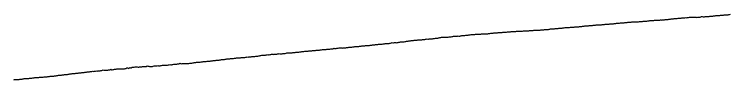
# Model space of a CAD drawing. Extents: x -3793 to 50787, y -1075 to 6138.
# Drawn here: x 44710 to 45653, y 1961 to 2048 of the extents above; entities that cross this region are included whole.
import ezdxf

# ---------------------------------------------------------------- set-up
doc = ezdxf.new("R2010")
doc.units = 0
doc.layers.add('RD_DDB_Profile_EX', color=7, linetype='Continuous')

msp = doc.modelspace()

# ---------------------------------------------------------------- linework, layer by layer
at = {"layer": 'RD_DDB_Profile_EX'}
for points in [[(45547.967719, 2039.28948), (45548.970115, 2039.338525), (45549.972513, 2039.3837), (45550.965092, 2039.433805), (45551.967333, 2039.57912), (45552.969737, 2039.67539), (45553.972142, 2039.722375), (45554.964667, 2039.818145), (45555.966472, 2039.769665), (45556.96878, 2039.916205), (45557.97119, 2039.913935), (45558.963675, 2039.91057), (45559.966073, 2040.00724), (45560.968474, 2040.104165), (45561.97087, 2040.201045), (45562.291262, 2040.18386), (45562.96433, 2040.15391), (45563.968125, 2040.308545), (45564.971932, 2040.363305), (45565.975727, 2040.56789), (45566.969703, 2040.573675), (45567.973437, 2040.62575), (45568.977216, 2040.779185), (45569.980989, 2040.836705), (45570.975026, 2040.89175), (45571.978803, 2040.947765), (45572.982423, 2041.148715), (45573.986211, 2041.29987), (45574.980257, 2041.451565), (45575.984012, 2041.61519), (45576.987807, 2041.62195), (45577.991333, 2041.77109), (45578.985411, 2041.82574), (45579.989201, 2041.981445), (45580.992931, 2042.08714), (45581.99427, 2042.14298), (45582.988375, 2042.195345), (45583.992096, 2042.24852), (45584.995879, 2042.400195), (45585.999591, 2042.46252), (45586.99349, 2042.6595), (45587.997193, 2042.787995), (45589.000889, 2042.79137), (45590.004663, 2042.90233), (45590.959574, 2042.90191), (45591.960786, 2042.94685), (45592.995165, 2043.00528), (45593.994532, 2043.04628), (45594.996141, 2043.284665), (45595.965948, 2043.23113), (45596.967168, 2043.32184), (45597.958403, 2043.46464), (45598.959633, 2043.51123), (45599.961432, 2043.90462), (45600.962657, 2043.80254), (45601.963665, 2043.89998), (45602.983042, 2043.89708), (45603.966702, 2043.74908), (45604.958101, 2043.744885), (45605.959309, 2043.6938), (45606.960384, 2043.689025), (45607.97189, 2043.73183), (45608.963404, 2043.78051), (45609.964613, 2043.676565), (45610.971876, 2043.86861), (45611.957046, 2043.912715), (45612.958846, 2044.01151), (45613.960049, 2044.10599), (45614.966477, 2044.252875), (45615.964624, 2044.8036), (45616.967964, 2044.70808), (45617.960002, 2044.3109), (45618.963377, 2044.31612), (45619.966746, 2044.420425), (45620.97011, 2044.62594), (45621.972092, 2044.724935), (45622.975411, 2044.780275), (45623.978739, 2044.8843), (45624.954505, 2044.937845), (45625.974239, 2044.939385), (45626.977376, 2045.04304), (45627.98066, 2045.10302), (45628.983964, 2045.20685), (45629.987263, 2045.323595), (45630.989353, 2045.41378), (45631.954239, 2045.515645), (45632.985803, 2045.62183), (45633.989083, 2045.816895), (45634.991172, 2045.9642), (45635.994448, 2045.980455), (45636.960622, 2046.033295), (45637.990842, 2046.18361), (45638.9941, 2046.19207), (45639.996187, 2046.24684), (45640.95613, 2046.39508), (45641.95793, 2046.54136), (45643.003118, 2046.550555), (45644.005202, 2046.551215), (45644.953373, 2046.694975), (45645.999725, 2046.79784), (45646.956403, 2046.84991)], [(45646.956403, 2046.84991), (45648.004527, 2046.95036), (45649.00661, 2046.95332), (45649.951848, 2047.00133), (45650.953649, 2047.15668), (45652.002709, 2047.373815), (45653.004791, 2047.37216), (45654.008004, 2047.707285)], [(45448.007173, 2030.886665), (45449.000699, 2030.99127), (45450.004155, 2031.046125), (45451.007579, 2031.1997), (45452.009718, 2031.252845), (45453.012908, 2031.31306), (45454.016341, 2031.31991), (45455.008674, 2031.4662), (45456.012091, 2031.569715), (45457.015546, 2031.674795), (45458.019002, 2031.77633), (45459.021158, 2032.01817), (45460.024181, 2032.076125), (45461.027614, 2032.18871), (45462.021375, 2032.293425), (45463.02354, 2032.342145), (45464.026999, 2032.34701), (45465.030394, 2032.451675), (45466.033849, 2032.46644), (45467.03552, 2032.51988), (45468.029381, 2032.71722), (45469.03284, 2032.866875), (45469.979607, 2033.012995), (45471.038177, 2033.066035), (45472.040877, 2033.1143), (45472.983369, 2033.212335), (45473.975829, 2033.339835), (45474.977106, 2033.43499), (45476.04263, 2033.532785), (45476.978966, 2033.58368), (45477.980804, 2033.58738), (45478.983213, 2033.687365), (45479.975723, 2033.780955), (45480.976907, 2033.864115), (45481.979313, 2033.99731), (45482.981151, 2033.94772), (45483.982345, 2033.95133), (45484.975411, 2034.08793), (45485.977248, 2034.185185), (45486.979084, 2034.29818), (45487.98029, 2034.39542), (45488.973341, 2034.67615), (45489.975178, 2034.729605), (45490.977014, 2034.636175), (45491.978812, 2034.641735), (45492.980646, 2034.704265), (45493.973103, 2034.804455), (45494.975501, 2034.89455), (45496.036047, 2035.03615), (45496.978543, 2035.27192), (45497.980955, 2035.1216), (45498.973386, 2035.07756), (45499.97464, 2035.283775), (45500.977051, 2035.37735), (45501.978883, 2035.530615), (45502.971302, 2035.722265), (45503.973143, 2035.81614), (45504.974974, 2035.863765), (45505.976806, 2035.93086), (45506.979213, 2036.07992), (45507.971063, 2036.116555), (45508.972894, 2036.261525), (45509.975299, 2036.30836), (45510.97713, 2036.358755), (45511.978429, 2036.41712), (45512.971382, 2036.56866), (45513.973212, 2036.621695), (45514.975042, 2036.764355), (45516.027485, 2036.91857), (45516.969261, 2036.96643), (45517.97109, 2037.014335), (45518.972999, 2037.343635), (45519.974826, 2037.40885), (45520.976653, 2037.359285), (45521.969566, 2037.3605), (45522.970913, 2037.46336), (45523.972739, 2037.616245), (45524.975151, 2037.6126), (45525.976977, 2037.70837), (45526.968823, 2037.75857), (45527.971233, 2037.76423), (45528.973058, 2037.76932), (45529.974884, 2037.77215), (45531.011932, 2037.770335), (45531.969081, 2037.91434), (45532.971464, 2037.960685), (45533.973848, 2038.007015), (45534.966657, 2038.153065), (45535.968641, 2038.249355), (45536.971031, 2038.391895), (45537.973422, 2038.384715), (45538.966179, 2038.429295), (45539.96856, 2038.429215), (45540.970627, 2038.478815), (45541.973045, 2038.629475), (45542.965747, 2038.72241), (45543.968134, 2038.814575), (45544.970523, 2038.908445), (45545.972913, 2039.05141), (45546.965324, 2039.195695), (45547.967719, 2039.28948)], [(45348.006, 2023.520255), (45348.998791, 2023.524605), (45349.999029, 2023.530505), (45351.00077, 2023.759075), (45352.001982, 2023.749515), (45353.003725, 2023.73361), (45354.004938, 2023.928215), (45354.997126, 2024.09938), (45355.998867, 2024.098365), (45356.999128, 2024.171865), (45358.000875, 2024.261405), (45359.00209, 2024.26557), (45360.003838, 2024.323575), (45360.995965, 2024.550595), (45361.997711, 2024.640615), (45362.998911, 2024.635815), (45363.999256, 2024.689595), (45365.001008, 2024.75873), (45366.002227, 2024.808605), (45366.994827, 2024.845255), (45367.996029, 2024.919685), (45368.99778, 2024.9106), (45369.998983, 2024.998075), (45371.000736, 2025.143225), (45372.078398, 2025.20814), (45372.993758, 2025.30008), (45373.994961, 2025.395485), (45375.069699, 2025.405525), (45375.997965, 2025.45124), (45377.070287, 2025.54337), (45378.000342, 2025.542765), (45379.071439, 2025.541705), (45379.994115, 2025.63437), (45381.06351, 2025.686975), (45381.997197, 2025.826185), (45382.997775, 2025.968535), (45384.063673, 2026.011225), (45385.000868, 2026.010655), (45385.992761, 2026.00665), (45386.994559, 2026.07164), (45388.056132, 2026.023285), (45388.997021, 2026.11657), (45390.057223, 2026.205955), (45391.000067, 2026.29948), (45392.048542, 2026.35126), (45393.04806, 2026.360545), (45393.994401, 2026.40711), (45395.049238, 2026.58368), (45395.99747, 2026.67777), (45397.049779, 2026.67874), (45397.990522, 2026.67838), (45399.041552, 2026.69407), (45399.993583, 2026.78844), (45400.994812, 2026.83593), (45402.041598, 2026.842395), (45403.043248, 2026.944135), (45403.989108, 2026.98671), (45404.990907, 2027.03593), (45406.03395, 2027.07853), (45406.993534, 2027.125705), (45408.034956, 2027.36232), (45408.996571, 2027.457655), (45410.036037, 2027.50489), (45410.990024, 2027.50448), (45411.990875, 2027.595945), (45413.026565, 2027.69976), (45414.028187, 2027.797475), (45414.995149, 2027.84073), (45416.026708, 2028.177995), (45417.01874, 2028.47924), (45417.989427, 2028.57166), (45418.990644, 2028.56978), (45419.991859, 2028.562515), (45421.018256, 2028.6194), (45421.994656, 2028.711965), (45422.986112, 2028.75618), (45423.987319, 2028.801265), (45424.989118, 2028.89963), (45425.990333, 2028.944005), (45426.991381, 2029.03847), (45428.006132, 2029.1858), (45428.994399, 2029.283795), (45429.985747, 2029.480395), (45430.986941, 2029.524435), (45431.995757, 2029.569215), (45432.989857, 2029.717455), (45433.991065, 2029.813815), (45434.992272, 2029.958505), (45435.984124, 2030.05813), (45436.985293, 2030.103555), (45437.986934, 2030.050965), (45438.99036, 2030.106195), (45439.992468, 2030.306315), (45440.995894, 2030.3613), (45441.989298, 2030.46626), (45442.99275, 2030.522665), (45443.994871, 2030.62144), (45444.998326, 2030.576905), (45446.001617, 2030.583255), (45447.005047, 2030.785935), (45448.007173, 2030.886665)], [(45248.062288, 2014.348805), (45249.063813, 2014.350185), (45250.058119, 2014.408115), (45251.059226, 2014.603205), (45252.062983, 2014.676215), (45253.064509, 2014.855955), (45254.058826, 2015.10291), (45255.06035, 2014.872285), (45256.063656, 2014.923825), (45257.065183, 2015.12308), (45258.068922, 2015.183865), (45259.061036, 2015.24507), (45260.064783, 2015.34453), (45261.065836, 2015.44372), (45262.069563, 2015.552775), (45263.061701, 2015.789965), (45264.065436, 2015.84135), (45265.066963, 2016.03556), (45266.070183, 2016.139265), (45267.071713, 2016.23853), (45268.066067, 2016.38984), (45269.067596, 2016.53912), (45270.071313, 2016.64272), (45271.072313, 2016.886655), (45272.076012, 2016.8956), (45273.068207, 2017.278715), (45274.071913, 2017.28469), (45275.073444, 2017.286835), (45276.076579, 2017.340145), (45277.068798, 2017.63117), (45278.072627, 2017.534485), (45279.074158, 2017.48677), (45280.07785, 2017.551825), (45281.078796, 2017.4219), (45282.07319, 2017.61695), (45283.07687, 2017.8082), (45284.078545, 2018.00469), (45285.082222, 2018.06749), (45286.076015, 2018.07451), (45287.077549, 2018.167345), (45288.081215, 2018.454355), (45289.084874, 2018.650745), (45290.077344, 2018.653965), (45291.080339, 2018.707), (45292.081874, 2018.816585), (45293.085526, 2018.81979), (45294.079991, 2018.923225), (45295.081524, 2019.07257), (45296.084631, 2019.029665), (45297.088268, 2019.00486), (45298.080646, 2019.20803), (45299.08429, 2019.343145), (45300.087928, 2019.48894), (45301.088719, 2019.538295), (45302.083391, 2019.607435), (45303.087021, 2019.656995), (45304.088557, 2019.76797), (45305.092181, 2019.917595), (45306.08592, 2020.05931), (45307.087457, 2020.15461), (45308.091255, 2020.26636), (45309.094865, 2020.457285), (45310.096402, 2020.57316), (45311.090127, 2020.705845), (45312.091665, 2020.8552), (45313.095265, 2020.941285), (45314.099053, 2020.985795), (45315.090711, 2021.13976), (45316.094302, 2021.201275), (45317.097888, 2021.208585), (45318.099427, 2021.253545), (45319.094217, 2021.30697), (45320.096906, 2021.418975), (45321.098446, 2021.44109), (45322.101812, 2021.403185), (45323.002856, 2021.45223), (45324.097541, 2021.450635), (45325.100898, 2021.589445), (45326.009163, 2021.68311), (45327.095906, 2021.710725), (45328.099245, 2021.76364), (45329.005533, 2021.85733), (45330.103906, 2021.87988), (45331.098307, 2021.89294), (45332.002824, 2022.031775), (45333.102956, 2022.05956), (45334.006843, 2022.108415), (45335.10662, 2022.42693), (45336.101014, 2022.475045), (45337.003149, 2022.478355), (45338.105637, 2022.73175), (45339.108919, 2022.86507), (45340.000472, 2022.958745), (45341.104651, 2022.981375), (45342.106903, 2023.02898), (45343.005714, 2023.03217), (45344.102633, 2023.061985), (45345.105889, 2023.333445), (45346.00305, 2023.336605), (45347.004789, 2023.385495), (45348.006, 2023.520255)], [(45148.032335, 2003.842885), (45149.034108, 2003.85045), (45150.035857, 2003.90146), (45151.037607, 2004.092195), (45152.039358, 2004.23919), (45153.031529, 2004.3425), (45154.033277, 2004.393505), (45155.03444, 2004.490345), (45156.036193, 2004.730035), (45157.037946, 2004.68651), (45158.029741, 2004.784125), (45159.031496, 2004.981375), (45160.033252, 2004.985825), (45161.035008, 2005.04016), (45162.036766, 2005.3304), (45163.038525, 2005.38121), (45164.030644, 2005.38224), (45165.032401, 2005.67283), (45166.034159, 2005.720315), (45167.035937, 2005.781225), (45168.037696, 2005.877005), (45169.029474, 2006.026355), (45170.031235, 2006.122245), (45171.032997, 2006.02457), (45172.034183, 2006.075765), (45173.035948, 2006.320425), (45174.028022, 2006.27706), (45175.029803, 2006.279105), (45176.031567, 2006.42527), (45177.033332, 2006.472915), (45178.035097, 2006.669215), (45179.054421, 2006.82143), (45180.056018, 2007.026315), (45181.057677, 2007.067705), (45182.059007, 2007.213135), (45183.060603, 2007.36928), (45184.052582, 2007.466315), (45185.053975, 2007.518515), (45186.055568, 2007.61663), (45187.057161, 2007.664765), (45188.058557, 2007.86432), (45189.04828, 2007.964655), (45190.049865, 2008.067595), (45191.051503, 2008.115875), (45192.052855, 2008.164075), (45193.054438, 2008.359975), (45194.046371, 2008.36079), (45195.047778, 2008.41028), (45196.049358, 2008.60741), (45197.050937, 2008.85347), (45198.052567, 2008.900785), (45199.044268, 2009.00488), (45200.045843, 2009.05537), (45201.047468, 2009.110235), (45202.048831, 2009.210635), (45203.050405, 2009.25995), (45204.04231, 2009.307475), (45205.043724, 2009.50278), (45206.045294, 2009.70216), (45207.044545, 2010.18879), (45208.046152, 2010.38742), (45209.037841, 2009.995285), (45210.039402, 2009.99645), (45211.043348, 2010.39463), (45212.044722, 2010.34981), (45213.048615, 2010.25684), (45214.040512, 2010.207485), (45215.044477, 2010.411835), (45216.045776, 2010.559955), (45217.049621, 2010.712845), (45218.041495, 2010.81699), (45219.045347, 2011.16388), (45220.046624, 2011.16801), (45221.050455, 2011.218245), (45222.051975, 2011.175135), (45223.046194, 2011.475705), (45224.047712, 2011.524915), (45225.051545, 2011.627575), (45226.052787, 2011.7796), (45227.047017, 2012.028145), (45228.048536, 2012.271555), (45229.052357, 2012.425095), (45230.053876, 2012.474405), (45231.057377, 2012.58431), (45232.049338, 2012.7291), (45233.053146, 2012.97938), (45234.054667, 2012.97871), (45235.058469, 2012.978725), (45236.050116, 2012.97833), (45237.053912, 2013.370965), (45238.055434, 2013.32569), (45239.059224, 2013.38607), (45240.060832, 2013.63557), (45241.054745, 2013.741055), (45242.056267, 2013.89227), (45243.060048, 2013.99183), (45244.061571, 2013.900875), (45245.055869, 2014.000785), (45246.056995, 2014.0501), (45247.060763, 2014.161905), (45248.062288, 2014.348805)], [(45049.105085, 1994.841995), (45050.106608, 1994.838565), (45051.110478, 1994.8395), (45052.05695, 1994.7958), (45053.115177, 1994.912145), (45054.10973, 1994.96659), (45055.111254, 1995.01581), (45056.115121, 1995.26102), (45057.057746, 1995.405565), (45058.110637, 1995.596225), (45059.114358, 1995.79947), (45060.054334, 1995.52183), (45061.119119, 1995.57771), (45062.113582, 1995.628505), (45063.117442, 1995.6325), (45064.118967, 1996.098705), (45065.122827, 1996.05535), (45066.048231, 1996.05869), (45067.118337, 1996.09617), (45068.122034, 1996.153475), (45069.12589, 1996.80039), (45070.117707, 1996.84672), (45071.121397, 1996.667665), (45072.125254, 1996.62472), (45073.126952, 1996.71696), (45074.045746, 1996.905075), (45075.122462, 1996.88118), (45076.126322, 1996.99236), (45077.051596, 1997.180055), (45078.131707, 1997.279685), (45079.125692, 1997.24124), (45080.129552, 1997.24473), (45081.131077, 1997.49812), (45082.134937, 1997.593445), (45083.128922, 1997.73453), (45084.130447, 1997.78811), (45085.134307, 1997.89138), (45086.138167, 1997.990325), (45087.384519, 1998.18245), (45088.276649, 1998.274405), (45089.162844, 1998.36231), (45090.049129, 1998.402385), (45090.938608, 1998.4906), (45091.819612, 1998.53467), (45092.715753, 1998.931495), (45093.127934, 1998.95532), (45094.045624, 1998.909035), (45095.047422, 1998.95434), (45096.12991, 1999.117735), (45097.131625, 1999.201125), (45098.042421, 1999.24676), (45099.044218, 1999.40032), (45100.12452, 1999.463235), (45101.04655, 1999.6008), (45102.048349, 1999.65027), (45103.118152, 1999.67445), (45104.042275, 1999.812275), (45105.043302, 1999.904005), (45106.044587, 1999.946665), (45107.121609, 2000.0226), (45108.048229, 2000.16078), (45109.112723, 2000.21074), (45110.041324, 2000.256525), (45111.043122, 2000.44141), (45112.114672, 2000.502245), (45113.045532, 2000.59462), (45114.038053, 2000.737215), (45115.03932, 2000.926775), (45116.109627, 2001.043525), (45117.042956, 2001.08956), (45118.109884, 2001.14566), (45119.111555, 2001.24859), (45120.037871, 2001.29493), (45121.039667, 2001.354135), (45122.040286, 2001.54018), (45123.105765, 2001.552465), (45124.043921, 2001.598655), (45125.106036, 2001.688035), (45126.037006, 2001.7346), (45127.038804, 2001.87483), (45128.09928, 2002.077005), (45129.0419, 2002.217595), (45130.043697, 2002.23456), (45131.034972, 2002.75487), (45132.093388, 2002.477085), (45133.038601, 2002.52365), (45134.093651, 2002.7112), (45135.095156, 2002.949805), (45136.042908, 2002.94929), (45137.034707, 2002.951035), (45137.984879, 2003.42472), (45139.089092, 2003.479375), (45140.039017, 2003.381095), (45141.040787, 2003.49021), (45142.042528, 2003.20381), (45143.034767, 2003.160215), (45144.035922, 2003.257355), (45145.037663, 2003.40627), (45146.039406, 2003.41191), (45147.04057, 2003.504255), (45148.032335, 2003.842885)], [(44950.034604, 1984.263385), (44951.036541, 1984.36383), (44952.028775, 1984.520685), (44953.030715, 1984.620785), (44954.032656, 1984.42329), (44955.034529, 1984.426525), (44956.036467, 1984.725955), (44957.028439, 1984.825555), (44958.030305, 1985.07508), (44959.032243, 1985.177515), (44960.03418, 1985.178515), (44961.036387, 1985.18428), (44962.038225, 1985.288215), (44963.030227, 1985.38734), (44964.031891, 1985.629425), (44965.033739, 1985.67945), (44966.035419, 1985.67625), (44967.027394, 1985.72793), (44968.02906, 1985.872725), (44969.030932, 1986.072085), (44970.032612, 1986.21621), (44971.02429, 1986.21214), (44972.026228, 1986.76156), (44973.027868, 1986.80694), (44974.029802, 1986.80812), (44975.021456, 1986.85349), (44976.023394, 1987.054105), (44977.025153, 1987.2002), (44977.389501, 1987.236375), (44978.137407, 1987.294435), (44979.019964, 1987.25308), (44980.021637, 1987.15264), (44981.024707, 1987.35557), (44982.026358, 1987.355555), (44983.019518, 1988.008165), (44984.022588, 1987.86232), (44985.024261, 1987.812955), (44986.027266, 1987.867025), (44987.019081, 1987.966615), (44988.022142, 1988.516475), (44989.023826, 1988.517445), (44990.026796, 1988.670335), (44991.018639, 1988.720435), (44992.021711, 1988.87226), (44993.023284, 1988.97167), (44994.026341, 1989.025985), (44995.018196, 1989.124465), (44996.021268, 1989.177625), (44997.022834, 1989.27897), (44998.025874, 1989.4816), (44999.019153, 1989.535925), (45000.020848, 1989.63612), (45001.023731, 1989.739515), (45002.02543, 1989.888935), (45003.018711, 1990.042565), (45004.020409, 1990.09199), (45005.023291, 1990.19352), (45006.024966, 1990.34004), (45007.018297, 1990.395415), (45008.019999, 1990.39999), (45009.022827, 1990.503515), (45010.024533, 1990.50617), (45011.017859, 1990.513645), (45012.019563, 1990.61185), (45013.022397, 1990.665835), (45014.025423, 1990.72357), (45015.017456, 1990.873205), (45016.020532, 1991.07198), (45017.021937, 1991.318565), (45018.024999, 1991.279415), (45019.01702, 1991.33034), (45020.020097, 1991.53306), (45021.021518, 1991.585385), (45022.024539, 1991.691055), (45023.094838, 1991.843915), (45024.09636, 1992.135205), (45025.090611, 1992.145935), (45026.094157, 1992.110585), (45027.09568, 1992.15627), (45028.099553, 1992.500115), (45029.056498, 1992.45624), (45030.095074, 1992.559325), (45031.098857, 1992.61732), (45032.062693, 1992.669635), (45033.094768, 1992.77526), (45034.098555, 1993.2632), (45035.102014, 1993.31725), (45036.103538, 1993.56014), (45037.097963, 1993.570815), (45038.099485, 1993.66787), (45039.102814, 1993.676145), (45040.106676, 1993.591875), (45041.098784, 1993.63903), (45042.102661, 1994.167135), (45043.057143, 1994.02793), (45044.107576, 1994.557815), (45045.101944, 1994.331265), (45046.053743, 1994.33487), (45047.10734, 1994.49469), (45048.110565, 1994.459155), (45049.105085, 1994.841995)], [(44850.059675, 1975.48665), (44851.061349, 1975.487005), (44852.062998, 1975.537265), (44853.056104, 1975.64145), (44854.057752, 1975.737945), (44855.059401, 1975.690135), (44856.062434, 1975.940175), (44857.054346, 1976.13977), (44858.057386, 1977.12023), (44859.058822, 1977.07414), (44860.060499, 1976.489365), (44861.06349, 1976.24749), (44862.055451, 1977.273015), (44863.057096, 1976.88242), (44864.060125, 1976.88797), (44865.061543, 1977.8693), (44866.053511, 1977.916905), (44867.056501, 1977.872695), (44868.058178, 1977.874805), (44869.059823, 1978.21865), (44870.053117, 1978.17228), (44871.054549, 1978.22449), (44872.057525, 1978.128405), (44873.059203, 1978.08195), (44874.060882, 1978.036675), (44875.054256, 1978.42949), (44876.055668, 1978.28451), (44877.057347, 1978.24205), (44878.059026, 1978.38642), (44879.060704, 1978.632185), (44880.052702, 1978.539655), (44881.054127, 1978.540515), (44882.055805, 1978.54134), (44883.057484, 1978.833465), (44884.059163, 1978.933105), (44885.051149, 1979.471925), (44886.051252, 1979.22582), (44887.05293, 1979.03328), (44888.054608, 1978.93836), (44889.056287, 1978.887895), (44890.048244, 1978.887605), (44891.049709, 1978.88927), (44892.051387, 1978.942965), (44893.053065, 1979.186215), (44894.054744, 1979.58064), (44895.045357, 1979.48169), (44896.046849, 1979.483995), (44897.048527, 1979.533505), (44898.050204, 1979.634795), (44899.051882, 1980.079), (44900.043625, 1979.685695), (44901.045303, 1979.73429), (44902.04698, 1979.8346), (44903.048658, 1980.08239), (44904.048985, 1980.130095), (44905.050519, 1980.523785), (44906.042405, 1980.47351), (44907.044082, 1980.47447), (44908.045759, 1980.47537), (44909.047436, 1980.47555), (44910.048983, 1980.52636), (44911.040856, 1980.62538), (44912.042534, 1980.723585), (44913.044211, 1980.772465), (44914.044529, 1980.821075), (44915.046118, 1981.265435), (44916.037963, 1981.16721), (44917.039639, 1981.11971), (44918.041316, 1981.268215), (44919.042992, 1981.369105), (44920.044579, 1981.86448), (44921.036411, 1981.764665), (44922.038087, 1981.81422), (44923.038395, 1981.86166), (44924.040071, 1981.96151), (44925.041687, 1982.11011), (44926.03349, 1982.209835), (44927.035166, 1982.459675), (44928.036842, 1983.105965), (44929.038518, 1982.56031), (44930.040145, 1982.46124), (44931.031936, 1982.510385), (44932.033612, 1982.559575), (44933.033912, 1982.60547), (44934.035587, 1982.704105), (44935.037246, 1982.70361), (44936.038924, 1982.85328), (44937.030683, 1982.90326), (44938.032358, 1982.802745), (44939.034034, 1982.80225), (44940.035702, 1982.901665), (44941.269241, 1983.061705), (44942.029152, 1983.10581), (44943.031092, 1983.206905), (44944.033033, 1983.3576), (44945.034974, 1983.608285), (44946.036889, 1983.75928), (44947.028818, 1983.95989), (44948.030758, 1984.061015), (44949.032699, 1984.162025), (44950.034604, 1984.263385)], [(44754.075561, 1965.45351), (44755.068769, 1965.7051), (44756.070441, 1965.755955), (44757.072069, 1965.85552), (44758.073742, 1965.855435), (44759.075414, 1965.8556), (44760.067184, 1966.004995), (44761.068822, 1966.1545), (44762.070492, 1966.20413), (44763.072161, 1966.25342), (44764.073827, 1966.40303), (44765.065565, 1966.40281), (44766.067232, 1966.802235), (44767.070344, 1966.954595), (44768.072013, 1967.104005), (44769.073658, 1967.203555), (44770.065416, 1967.253915), (44771.067083, 1967.253465), (44772.06875, 1967.302915), (44773.070401, 1967.55223), (44774.072069, 1967.65175), (44775.063814, 1967.9513), (44776.065477, 1968.050845), (44777.067138, 1968.200285), (44777.653164, 1968.31701), (44778.146973, 1968.4), (44779.071917, 1968.402405), (44780.063667, 1968.4023), (44781.065321, 1968.80162), (44782.066985, 1968.85113), (44783.06865, 1968.90066), (44784.070315, 1968.950155), (44784.556626, 1968.999035), (44785.062145, 1969.050295), (44786.064115, 1969.30116), (44787.066085, 1969.352075), (44788.068046, 1969.3533), (44789.059977, 1969.603515), (44790.061947, 1969.65441), (44791.063561, 1969.85022), (44791.467415, 1969.87016), (44792.065406, 1969.90055), (44793.067373, 1970.051475), (44794.059299, 1970.15204), (44795.061269, 1970.20287), (44796.063227, 1970.30347), (44797.06518, 1970.40546), (44798.067143, 1970.55615), (44799.059061, 1970.805995), (44800.060584, 1970.901335), (44801.062548, 1971.052125), (44802.064512, 1971.052875), (44802.721495, 1971.1156), (44803.066581, 1971.151085), (44804.058321, 1971.30069), (44805.061425, 1971.403775), (44806.063091, 1971.5032), (44807.064755, 1971.502685), (44808.057957, 1971.75544), (44809.059617, 1971.855175), (44810.061282, 1972.004615), (44811.064349, 1972.256765), (44812.066012, 1972.35644), (44813.057784, 1972.456125), (44814.06088, 1972.35932), (44815.062547, 1972.458545), (44816.064207, 1972.557785), (44817.057372, 1972.810365), (44818.059032, 1972.909275), (44819.062121, 1972.713555), (44820.063779, 1972.863345), (44821.055585, 1973.06267), (44822.058671, 1973.215455), (44823.060258, 1973.21533), (44824.061917, 1973.512815), (44825.064992, 1973.61577), (44826.056808, 1973.715445), (44827.058464, 1974.21098), (44828.061546, 1974.115425), (44829.063102, 1974.115475), (44830.054939, 1974.016675), (44831.058, 1973.92313), (44832.05967, 1974.071995), (44833.062723, 1974.123055), (44834.064394, 1974.270705), (44835.056116, 1974.56978), (44836.059179, 1974.57289), (44837.060832, 1975.16842), (44838.062504, 1974.52447), (44839.055753, 1974.576695), (44840.057423, 1974.87547), (44841.058936, 1974.777005), (44842.061965, 1975.32292), (44843.063639, 1975.177005), (44844.056892, 1975.08224), (44845.058564, 1975.72276), (44846.060213, 1975.67313), (44847.063092, 1975.726965), (44848.054981, 1975.677515), (44849.056654, 1975.87538), (44850.059675, 1975.48665)], [(44709.085588, 1961.31036), (44710.087256, 1961.410905), (44711.079065, 1961.411945), (44712.080649, 1961.46196), (44713.082306, 1961.61232), (44714.083975, 1961.662265), (44715.085633, 1961.71142), (44716.077442, 1961.71079), (44717.079099, 1961.864825), (44718.080691, 1962.10825), (44719.083768, 1962.109715), (44720.085427, 1962.109745), (44721.077242, 1962.30953), (44722.078899, 1962.31026), (44723.080568, 1962.7074), (44724.082159, 1962.710805), (44725.083822, 1962.71034), (44726.075624, 1962.909435), (44727.077293, 1963.05841), (44728.078971, 1963.009465), (44729.080593, 1963.109565), (44730.082264, 1963.258555), (44731.075482, 1963.45951), (44732.07716, 1963.459135), (44733.078766, 1963.50874), (44734.080445, 1963.657165), (44735.082123, 1963.905415), (44736.073917, 1963.95746), (44737.075539, 1964.0563), (44738.077216, 1964.10572), (44739.078885, 1964.155395), (44740.080561, 1964.304635), (44741.072304, 1964.35446), (44742.073973, 1964.35456), (44743.07707, 1964.506855), (44744.078746, 1964.60573), (44745.070483, 1964.60629), (44746.072158, 1964.854755), (44747.073832, 1964.85515), (44748.075499, 1964.855445), (44749.077133, 1965.00489), (44750.068914, 1965.154305), (44751.07058, 1965.204145), (44752.072251, 1965.20428), (44753.073892, 1965.204045), (44754.075561, 1965.45351)]]:
    msp.add_lwpolyline(points, dxfattribs=at)

doc.saveas('drawing.dxf')
